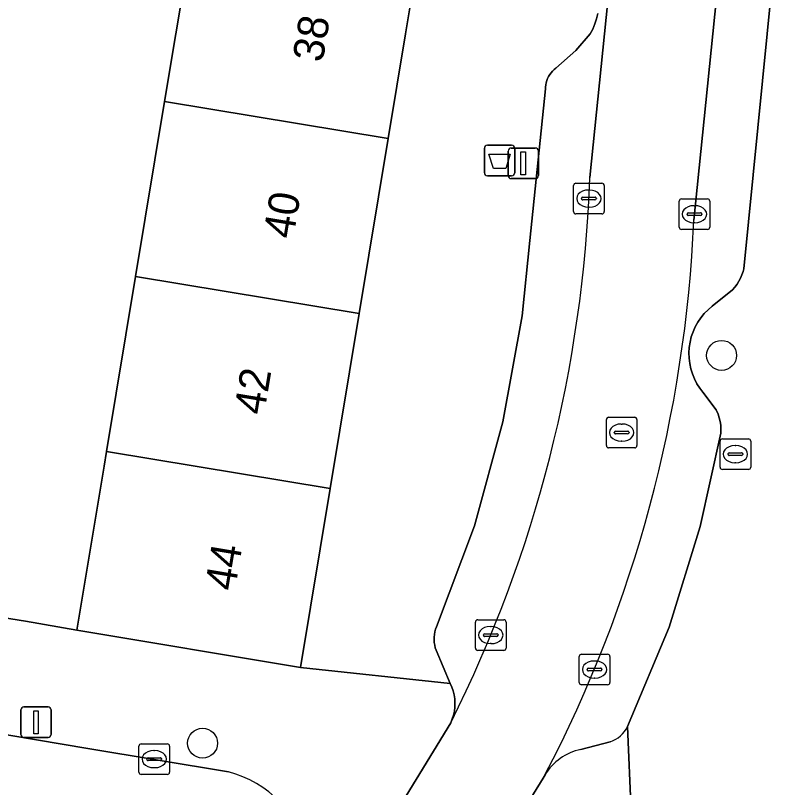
# Model space of a CAD drawing. Extents: x 160856 to 161310, y 384024 to 384878.
# Drawn here: x 161157.14 to 161182.07, y 384475.34 to 384500.6 of the extents above; entities that cross this region are included whole.
import ezdxf

# ---------------------------------------------------------------- set-up
doc = ezdxf.new("R2010")
doc.units = 0
for name, color, linetype in [('IMGEO_Afvalbak', 7, 'Continuous'), ('IMGEO_Boom', 7, 'Continuous'), ('IMGEO_Brandkraan', 7, 'Continuous'), ('IMGEO_Erf', 7, 'Continuous'), ('IMGEO_Kolk', 7, 'Continuous'), ('IMGEO_Lichtmast', 7, 'Continuous'), ('IMGEO_Muur', 7, 'Continuous'), ('IMGEO_Pand', 7, 'Continuous'), ('IMGEO_Pand_nummerreeks', 7, 'Continuous'), ('IMGEO_Parkeervlak_open', 7, 'Continuous'), ('IMGEO_Rijbaan_lokaal_open', 7, 'Continuous'), ('IMGEO_Rioolput', 7, 'Continuous'), ('IMGEO_Voetpad_open', 7, 'Continuous')]:
    doc.layers.add(name, color=color, linetype=linetype)

msp = doc.modelspace()

# ---------------------------------------------------------------- linework, layer by layer
at = {"layer": 'IMGEO_Afvalbak'}
for p, q in [((161172.582, 384496.355), (161173.372, 384496.355)), ((161173.372, 384496.355), (161172.582, 384496.355)), ((161172.482, 384495.455), (161172.482, 384496.255)), ((161172.482, 384496.255), (161172.482, 384495.455)), ((161173.472, 384496.255), (161173.472, 384495.455)), ((161173.472, 384495.455), (161173.472, 384496.255)), ((161173.372, 384495.355), (161172.582, 384495.355)), ((161172.582, 384495.355), (161173.372, 384495.355))]:
    msp.add_line(p, q, dxfattribs=at)
msp.add_lwpolyline([(161172.625, 384496.069), (161173.329, 384496.069), (161173.18, 384495.599), (161172.774, 384495.599), (161172.625, 384496.069)], dxfattribs=at)
for centre, start, end in [((161172.582, 384496.255), 90, 180), ((161172.582, 384496.255), 90, 180), ((161173.372, 384496.255), 0, 90), ((161173.372, 384496.255), 360, 90), ((161172.582, 384495.455), 180, 270), ((161172.582, 384495.455), 180, 270), ((161173.372, 384495.455), 270, 0), ((161173.372, 384495.455), 270, 0)]:
    msp.add_arc(centre, 0.1, start, end, dxfattribs=at)
at = {"layer": 'IMGEO_Boom'}
for centre in [(161180.241, 384489.481), (161163.263, 384476.793)]:
    msp.add_circle(centre, 0.489, dxfattribs=at)
at = {"layer": 'IMGEO_Brandkraan'}
for p, q in [((161180.191, 384485.823), (161180.191, 384486.675)), ((161180.266, 384486.749), (161181.118, 384486.749)), ((161181.192, 384486.675), (161181.192, 384485.823)), ((161180.679, 384486.529), (161180.704, 384486.529)), ((161180.45, 384486.243), (161180.45, 384486.255)), ((161180.888, 384486.206), (161180.49, 384486.206)), ((161180.493, 384486.292), (161180.891, 384486.292)), ((161180.934, 384486.255), (161180.934, 384486.243)), ((161180.702, 384485.969), (161180.677, 384485.969)), ((161181.118, 384485.749), (161180.266, 384485.749))]:
    msp.add_line(p, q, dxfattribs=at)
for points in [[(161180.191, 384485.823), (161180.191, 384486.675)], [(161180.266, 384486.749), (161181.118, 384486.749)], [(161181.192, 384486.675), (161181.192, 384485.823)], [(161181.118, 384485.749), (161180.266, 384485.749)]]:
    msp.add_lwpolyline(points, dxfattribs=at)
for centre, radius, start, end in [((161180.268, 384486.673), 0.0765, 91.552, 178.448), ((161180.268, 384486.673), 0.0765, 91.552, 178.448), ((161181.116, 384486.673), 0.0765, 1.552, 88.448), ((161181.116, 384486.673), 0.0765, 1.552, 88.448), ((161180.49, 384486.252), 0.0403, 85.8775, 175.7526), ((161180.487, 384486.242), 0.0366, 178.938, 274.7102), ((161180.891, 384486.249), 0.043, 264.8664, 352.4533), ((161180.895, 384486.254), 0.0386, 1.7309, 96.639), ((161180.268, 384485.825), 0.0765, 181.552, 268.448), ((161180.268, 384485.825), 0.0765, 181.552, 268.448), ((161181.116, 384485.825), 0.0765, 271.552, 358.448), ((161181.116, 384485.825), 0.0765, 271.552, 358.448)]:
    msp.add_arc(centre, radius, start, end, dxfattribs=at)
for centre, major_axis, ratio, start_param, end_param in [((161180.678, 384486.249), (-0.387, 0.002), 0.722429, 4.712389, 7.853982), ((161180.703, 384486.249), (-0.39, 0.002), 0.717154, 1.570796, 4.712389)]:
    msp.add_ellipse(centre, major_axis=major_axis, ratio=ratio, start_param=start_param, end_param=end_param, dxfattribs=at)
at = {"layer": 'IMGEO_Erf'}
msp.add_lwpolyline([(161144.28, 384482.884), (161157.474, 384480.784), (161159.147, 384480.487), (161160.043, 384485.859), (161160.122, 384486.333), (161161.071, 384492.061), (161162.021, 384497.789), (161162.388, 384500), (161162.971, 384503.516), (161163.921, 384509.244), (161164.87, 384514.972), (161161.357, 384515.554), (161162.307, 384521.282), (161163.276, 384527.128), (161148.815, 384529.545)], dxfattribs=at)
at = {"layer": 'IMGEO_Kolk'}
for p, q in [((161175.4, 384494.185), (161175.4, 384495.037)), ((161175.475, 384495.111), (161176.327, 384495.111)), ((161176.401, 384495.037), (161176.401, 384494.185)), ((161175.888, 384494.891), (161175.913, 384494.891)), ((161175.659, 384494.605), (161175.659, 384494.617)), ((161176.097, 384494.568), (161175.699, 384494.568)), ((161175.702, 384494.654), (161176.1, 384494.654)), ((161176.143, 384494.617), (161176.143, 384494.605)), ((161178.852, 384493.673), (161178.852, 384494.525)), ((161178.927, 384494.599), (161179.779, 384494.599)), ((161179.853, 384494.525), (161179.853, 384493.673)), ((161175.911, 384494.331), (161175.886, 384494.331)), ((161179.34, 384494.379), (161179.365, 384494.379)), ((161176.327, 384494.111), (161175.475, 384494.111)), ((161179.111, 384494.093), (161179.111, 384494.105)), ((161179.549, 384494.056), (161179.151, 384494.056)), ((161179.154, 384494.142), (161179.552, 384494.142)), ((161179.595, 384494.105), (161179.595, 384494.093)), ((161179.363, 384493.819), (161179.338, 384493.819)), ((161179.779, 384493.599), (161178.927, 384493.599)), ((161172.188, 384479.905), (161172.188, 384480.757)), ((161172.263, 384480.831), (161173.115, 384480.831)), ((161172.676, 384480.611), (161172.701, 384480.611)), ((161173.189, 384480.757), (161173.189, 384479.905)), ((161172.49, 384480.374), (161172.888, 384480.374)), ((161172.447, 384480.325), (161172.447, 384480.337)), ((161172.885, 384480.288), (161172.487, 384480.288)), ((161172.931, 384480.337), (161172.931, 384480.325)), ((161172.699, 384480.051), (161172.674, 384480.051)), ((161173.115, 384479.831), (161172.263, 384479.831)), ((161175.585, 384478.777), (161175.585, 384479.629)), ((161175.66, 384479.703), (161176.512, 384479.703)), ((161176.586, 384479.629), (161176.586, 384478.777)), ((161176.073, 384479.483), (161176.098, 384479.483)), ((161175.844, 384479.197), (161175.844, 384479.209)), ((161176.282, 384479.16), (161175.884, 384479.16)), ((161175.887, 384479.246), (161176.285, 384479.246)), ((161176.328, 384479.209), (161176.328, 384479.197)), ((161176.096, 384478.923), (161176.071, 384478.923)), ((161176.512, 384478.703), (161175.66, 384478.703)), ((161161.181, 384475.847), (161161.181, 384476.699)), ((161161.256, 384476.773), (161162.108, 384476.773)), ((161162.182, 384476.699), (161162.182, 384475.847)), ((161161.483, 384476.316), (161161.881, 384476.316)), ((161161.669, 384476.553), (161161.694, 384476.553)), ((161161.44, 384476.267), (161161.44, 384476.279)), ((161161.878, 384476.23), (161161.48, 384476.23)), ((161161.924, 384476.279), (161161.924, 384476.267)), ((161161.692, 384475.993), (161161.667, 384475.993)), ((161162.108, 384475.773), (161161.256, 384475.773))]:
    msp.add_line(p, q, dxfattribs=at)
for points in [[(161175.4, 384494.185), (161175.4, 384495.037)], [(161175.475, 384495.111), (161176.327, 384495.111)], [(161176.401, 384495.037), (161176.401, 384494.185)], [(161178.852, 384493.673), (161178.852, 384494.525)], [(161178.927, 384494.599), (161179.779, 384494.599)], [(161179.853, 384494.525), (161179.853, 384493.673)], [(161176.327, 384494.111), (161175.475, 384494.111)], [(161179.779, 384493.599), (161178.927, 384493.599)], [(161172.188, 384479.905), (161172.188, 384480.757)], [(161172.263, 384480.831), (161173.115, 384480.831)], [(161173.189, 384480.757), (161173.189, 384479.905)], [(161173.115, 384479.831), (161172.263, 384479.831)], [(161175.585, 384478.777), (161175.585, 384479.629)], [(161175.66, 384479.703), (161176.512, 384479.703)], [(161176.586, 384479.629), (161176.586, 384478.777)], [(161176.512, 384478.703), (161175.66, 384478.703)], [(161161.181, 384475.847), (161161.181, 384476.699)], [(161161.256, 384476.773), (161162.108, 384476.773)], [(161162.182, 384476.699), (161162.182, 384475.847)], [(161162.108, 384475.773), (161161.256, 384475.773)]]:
    msp.add_lwpolyline(points, dxfattribs=at)
for centre, radius, start, end in [((161175.477, 384495.035), 0.0765, 91.552, 178.448), ((161175.477, 384495.035), 0.0765, 91.552, 178.448), ((161176.325, 384495.035), 0.0765, 1.552, 88.448), ((161176.325, 384495.035), 0.0765, 1.552, 88.448), ((161175.699, 384494.614), 0.0403, 85.8775, 175.7526), ((161175.696, 384494.604), 0.0366, 178.938, 274.7102), ((161176.1, 384494.611), 0.043, 264.8664, 352.4533), ((161176.104, 384494.616), 0.0386, 1.7309, 96.639), ((161178.929, 384494.523), 0.0765, 91.552, 178.448), ((161178.929, 384494.523), 0.0765, 91.552, 178.448), ((161179.777, 384494.523), 0.0765, 1.552, 88.448), ((161179.777, 384494.523), 0.0765, 1.552, 88.448), ((161175.477, 384494.187), 0.0765, 181.552, 268.448), ((161175.477, 384494.187), 0.0765, 181.552, 268.448), ((161176.325, 384494.187), 0.0765, 271.552, 358.448), ((161176.325, 384494.187), 0.0765, 271.552, 358.448), ((161179.151, 384494.102), 0.0403, 85.8775, 175.7526), ((161179.148, 384494.092), 0.0366, 178.938, 274.7102), ((161179.552, 384494.099), 0.043, 264.8664, 352.4533), ((161179.556, 384494.104), 0.0386, 1.7309, 96.639), ((161178.929, 384493.675), 0.0765, 181.552, 268.448), ((161178.929, 384493.675), 0.0765, 181.552, 268.448), ((161179.777, 384493.675), 0.0765, 271.552, 358.448), ((161179.777, 384493.675), 0.0765, 271.552, 358.448), ((161172.265, 384480.755), 0.0765, 91.552, 178.448), ((161172.265, 384480.755), 0.0765, 91.552, 178.448), ((161173.113, 384480.755), 0.0765, 1.552, 88.448), ((161173.113, 384480.755), 0.0765, 1.552, 88.448), ((161172.487, 384480.334), 0.0403, 85.8775, 175.7526), ((161172.892, 384480.336), 0.0386, 1.7309, 96.639), ((161172.484, 384480.324), 0.0366, 178.938, 274.7102), ((161172.888, 384480.331), 0.043, 264.8664, 352.4533), ((161172.265, 384479.907), 0.0765, 181.552, 268.448), ((161172.265, 384479.907), 0.0765, 181.552, 268.448), ((161173.113, 384479.907), 0.0765, 271.552, 358.448), ((161173.113, 384479.907), 0.0765, 271.552, 358.448), ((161175.662, 384479.627), 0.0765, 91.552, 178.448), ((161175.662, 384479.627), 0.0765, 91.552, 178.448), ((161176.51, 384479.627), 0.0765, 1.552, 88.448), ((161176.51, 384479.627), 0.0765, 1.552, 88.448), ((161175.884, 384479.206), 0.0403, 85.8775, 175.7526), ((161175.881, 384479.196), 0.0366, 178.938, 274.7102), ((161176.285, 384479.203), 0.043, 264.8664, 352.4533), ((161176.289, 384479.208), 0.0386, 1.7309, 96.639), ((161175.662, 384478.779), 0.0765, 181.552, 268.448), ((161175.662, 384478.779), 0.0765, 181.552, 268.448), ((161176.51, 384478.779), 0.0765, 271.552, 358.448), ((161176.51, 384478.779), 0.0765, 271.552, 358.448), ((161161.258, 384476.697), 0.0765, 91.552, 178.448), ((161161.258, 384476.697), 0.0765, 91.552, 178.448), ((161162.106, 384476.697), 0.0765, 1.552, 88.448), ((161162.106, 384476.697), 0.0765, 1.552, 88.448), ((161161.48, 384476.276), 0.0403, 85.8775, 175.7526), ((161161.885, 384476.278), 0.0386, 1.7309, 96.639), ((161161.477, 384476.266), 0.0366, 178.938, 274.7102), ((161161.881, 384476.273), 0.043, 264.8664, 352.4533), ((161161.258, 384475.849), 0.0765, 181.552, 268.448), ((161161.258, 384475.849), 0.0765, 181.552, 268.448), ((161162.106, 384475.849), 0.0765, 271.552, 358.448), ((161162.106, 384475.849), 0.0765, 271.552, 358.448)]:
    msp.add_arc(centre, radius, start, end, dxfattribs=at)
for centre, major_axis, ratio, start_param, end_param in [((161175.887, 384494.611), (-0.387, 0.002), 0.722429, 4.712389, 7.853982), ((161175.912, 384494.611), (-0.39, 0.002), 0.717154, 1.570796, 4.712389), ((161179.339, 384494.099), (-0.387, 0.002), 0.722429, 4.712389, 7.853982), ((161179.364, 384494.099), (-0.39, 0.002), 0.717154, 1.570796, 4.712389), ((161172.675, 384480.331), (-0.387, 0.002), 0.722429, 4.712389, 7.853982), ((161172.7, 384480.331), (-0.39, 0.002), 0.717154, 1.570796, 4.712389), ((161176.072, 384479.203), (-0.387, 0.002), 0.722429, 4.712389, 7.853982), ((161176.097, 384479.203), (-0.39, 0.002), 0.717154, 1.570796, 4.712389), ((161161.668, 384476.273), (-0.387, 0.002), 0.722429, 4.712389, 7.853982), ((161161.693, 384476.273), (-0.39, 0.002), 0.717154, 1.570796, 4.712389)]:
    msp.add_ellipse(centre, major_axis=major_axis, ratio=ratio, start_param=start_param, end_param=end_param, dxfattribs=at)
at = {"layer": 'IMGEO_Lichtmast'}
for p, q in [((161173.357, 384496.265), (161174.147, 384496.265)), ((161174.147, 384496.265), (161173.357, 384496.265)), ((161173.257, 384495.365), (161173.257, 384496.165)), ((161173.257, 384496.165), (161173.257, 384495.365)), ((161174.247, 384496.165), (161174.247, 384495.365)), ((161174.247, 384495.365), (161174.247, 384496.165)), ((161174.147, 384495.265), (161173.357, 384495.265)), ((161173.357, 384495.265), (161174.147, 384495.265)), ((161157.319, 384477.08), (161157.319, 384477.88)), ((161157.319, 384477.88), (161157.319, 384477.08)), ((161157.419, 384477.98), (161158.209, 384477.98)), ((161158.209, 384477.98), (161157.419, 384477.98)), ((161158.309, 384477.88), (161158.309, 384477.08)), ((161158.309, 384477.08), (161158.309, 384477.88)), ((161158.209, 384476.98), (161157.419, 384476.98)), ((161157.419, 384476.98), (161158.209, 384476.98))]:
    msp.add_line(p, q, dxfattribs=at)
for points in [[(161173.677, 384496.14), (161173.827, 384496.14), (161173.827, 384495.39), (161173.677, 384495.39), (161173.677, 384496.14)], [(161157.739, 384477.855), (161157.889, 384477.855), (161157.889, 384477.105), (161157.739, 384477.105), (161157.739, 384477.855)]]:
    msp.add_lwpolyline(points, dxfattribs=at)
for centre, start, end in [((161173.357, 384496.165), 90, 180), ((161173.357, 384496.165), 90, 180), ((161174.147, 384496.165), 0, 90), ((161174.147, 384496.165), 360, 90), ((161173.357, 384495.365), 180, 270), ((161173.357, 384495.365), 180, 270), ((161174.147, 384495.365), 270, 0), ((161174.147, 384495.365), 270, 0), ((161157.419, 384477.88), 90, 180), ((161157.419, 384477.88), 90, 180), ((161158.209, 384477.88), 0, 90), ((161158.209, 384477.88), 360, 90), ((161157.419, 384477.08), 180, 270), ((161157.419, 384477.08), 180, 270), ((161158.209, 384477.08), 270, 0), ((161158.209, 384477.08), 270, 0)]:
    msp.add_arc(centre, 0.1, start, end, dxfattribs=at)
at = {"layer": 'IMGEO_Muur'}
msp.add_lwpolyline([(161157.474, 384480.784), (161159.147, 384480.487)], dxfattribs=at)
at = {"layer": 'IMGEO_Pand'}
for points in [[(161170.28, 384502.304), (161162.971, 384503.516), (161162.388, 384500), (161162.021, 384497.789), (161169.331, 384496.577), (161169.898, 384500)], [(161161.071, 384492.061), (161168.381, 384490.849), (161169.331, 384496.577), (161162.021, 384497.789)], [(161160.122, 384486.333), (161167.431, 384485.121), (161168.381, 384490.849), (161161.071, 384492.061)], [(161160.122, 384486.333), (161160.043, 384485.859), (161159.147, 384480.487), (161166.462, 384479.274), (161167.431, 384485.121)]]:
    msp.add_lwpolyline(points, close=True, dxfattribs=at)
at = {"layer": 'IMGEO_Parkeervlak_open'}
for points in [[(161175.931, 384495.301), (161176.411, 384500), (161178.506, 384520.519)], [(161182.004, 384520.149), (161179.952, 384500), (161179.332, 384493.905)], [(161181.727, 384500), (161183.508, 384517.918)], [(161176.189, 384500.669), (161176.15, 384500.494), (161176.096, 384500.324), (161176.026, 384500.158), (161175.942, 384500), (161175.471, 384499.455), (161174.821, 384498.874), (161174.764, 384498.829), (161174.711, 384498.779), (161174.663, 384498.725), (161174.619, 384498.667), (161174.582, 384498.605), (161174.55, 384498.54), (161174.523, 384498.472), (161174.503, 384498.402), (161174.49, 384498.331), (161174.482, 384498.259), (161174.481, 384498.204), (161173.966, 384493.244), (161173.713, 384490.78), (161173.087, 384487.308), (161172.153, 384483.906), (161170.919, 384480.601), (161170.887, 384480.52), (161170.862, 384480.436), (161170.845, 384480.35), (161170.836, 384480.263), (161170.834, 384480.175), (161170.841, 384480.088), (161170.855, 384480.001), (161170.876, 384479.916), (161170.906, 384479.834), (161171.365, 384478.743), (161171.416, 384478.628), (161171.459, 384478.502), (161171.49, 384478.373), (161171.51, 384478.242), (161171.518, 384478.11), (161171.514, 384477.977), (161171.498, 384477.845), (161171.471, 384477.715), (161171.432, 384477.588), (161171.382, 384477.465)], [(161177.165, 384477.339), (161178.523, 384480.593), (161179.543, 384483.883), (161180.211, 384486.94), (161180.216, 384487.067), (161180.211, 384487.193), (161180.193, 384487.319), (161180.165, 384487.442), (161180.126, 384487.563), (161180.076, 384487.679), (161180.064, 384487.704), (161179.625, 384488.277), (161179.528, 384488.404), (161179.433, 384488.553), (161179.353, 384488.71), (161179.286, 384488.873), (161179.234, 384489.041), (161179.198, 384489.213), (161179.177, 384489.388), (161179.172, 384489.565), (161179.182, 384489.74), (161179.208, 384489.915), (161179.25, 384490.086), (161179.307, 384490.253), (161179.378, 384490.414), (161179.464, 384490.568), (161179.563, 384490.714), (161179.675, 384490.85), (161179.798, 384490.976), (161179.932, 384491.09), (161180.594, 384491.63), (161180.674, 384491.715), (161180.745, 384491.807), (161180.808, 384491.905), (161180.863, 384492.008), (161180.907, 384492.115), (161180.942, 384492.226), (161180.963, 384492.317), (161181.727, 384500)], [(161175.635, 384476.588), (161176.598, 384476.842)]]:
    msp.add_lwpolyline(points, dxfattribs=at)
for centre, radius, start, end in [((161132.828, 384496.796), 43.128, 333.3705, 358.0135), ((161136.163, 384495.756), 43.208, 332.4265, 357.5441), ((161176.315, 384477.737), 0.938, 287.5418, 334.9301), ((161176.001, 384474.833), 1.793, 101.7764, 149.0115)]:
    msp.add_arc(centre, radius, start, end, dxfattribs=at)
at = {"layer": 'IMGEO_Rijbaan_lokaal_open'}
for points in [[(161179.952, 384500), (161182.004, 384520.149), (161178.506, 384520.519), (161176.411, 384500), (161175.931, 384495.301)], [(161179.332, 384493.905), (161179.952, 384500)], [(161164.111, 384475.857), (161159.505, 384476.619), (161149.357, 384478.328)], [(161171.382, 384477.465), (161169.685, 384474.679), (161172.646, 384472.807), (161174.408, 384475.649), (161174.464, 384475.756)]]:
    msp.add_lwpolyline(points, dxfattribs=at)
for centre, radius, start, end in [((161132.828, 384496.796), 43.128, 333.3705, 358.0135), ((161136.163, 384495.756), 43.208, 332.4265, 357.5441), ((161163.189, 384472.382), 3.595, 12.4754, 75.1404)]:
    msp.add_arc(centre, radius, start, end, dxfattribs=at)
at = {"layer": 'IMGEO_Rioolput'}
for p, q in [((161176.545, 384487.456), (161177.397, 384487.456)), ((161176.47, 384486.53), (161176.47, 384487.382)), ((161176.958, 384487.236), (161176.983, 384487.236)), ((161177.471, 384487.382), (161177.471, 384486.53)), ((161176.729, 384486.95), (161176.729, 384486.962)), ((161176.772, 384486.999), (161177.17, 384486.999)), ((161177.213, 384486.962), (161177.213, 384486.95)), ((161177.167, 384486.913), (161176.769, 384486.913)), ((161176.981, 384486.676), (161176.956, 384486.676)), ((161177.397, 384486.456), (161176.545, 384486.456))]:
    msp.add_line(p, q, dxfattribs=at)
for points in [[(161176.545, 384487.456), (161177.397, 384487.456)], [(161176.47, 384486.53), (161176.47, 384487.382)], [(161177.471, 384487.382), (161177.471, 384486.53)], [(161177.397, 384486.456), (161176.545, 384486.456)]]:
    msp.add_lwpolyline(points, dxfattribs=at)
for centre, radius, start, end in [((161176.547, 384487.38), 0.0765, 91.552, 178.448), ((161176.547, 384487.38), 0.0765, 91.552, 178.448), ((161177.395, 384487.38), 0.0765, 1.552, 88.448), ((161177.395, 384487.38), 0.0765, 1.552, 88.448), ((161176.769, 384486.959), 0.0403, 85.8775, 175.7526), ((161176.766, 384486.949), 0.0366, 178.938, 274.7102), ((161177.17, 384486.956), 0.043, 264.8664, 352.4533), ((161177.174, 384486.961), 0.0386, 1.7309, 96.639), ((161176.547, 384486.532), 0.0765, 181.552, 268.448), ((161176.547, 384486.532), 0.0765, 181.552, 268.448), ((161177.395, 384486.532), 0.0765, 271.552, 358.448), ((161177.395, 384486.532), 0.0765, 271.552, 358.448)]:
    msp.add_arc(centre, radius, start, end, dxfattribs=at)
for centre, major_axis, ratio, start_param, end_param in [((161176.957, 384486.956), (-0.387, 0.002), 0.722429, 4.712389, 7.853982), ((161176.982, 384486.956), (-0.39, 0.002), 0.717154, 1.570796, 4.712389)]:
    msp.add_ellipse(centre, major_axis=major_axis, ratio=ratio, start_param=start_param, end_param=end_param, dxfattribs=at)
at = {"layer": 'IMGEO_Voetpad_open'}
for points in [[(161183.508, 384517.918), (161181.727, 384500), (161180.963, 384492.317), (161180.942, 384492.226), (161180.907, 384492.115), (161180.863, 384492.008), (161180.808, 384491.905), (161180.745, 384491.807), (161180.674, 384491.715), (161180.594, 384491.63), (161179.932, 384491.09), (161179.798, 384490.976), (161179.675, 384490.85), (161179.563, 384490.714), (161179.464, 384490.568), (161179.378, 384490.414), (161179.307, 384490.253), (161179.25, 384490.086), (161179.208, 384489.915), (161179.182, 384489.74), (161179.172, 384489.565), (161179.177, 384489.388), (161179.198, 384489.213), (161179.234, 384489.041), (161179.286, 384488.873), (161179.353, 384488.71), (161179.433, 384488.553), (161179.528, 384488.404), (161179.625, 384488.277), (161180.064, 384487.704), (161180.076, 384487.679), (161180.126, 384487.563), (161180.165, 384487.442), (161180.193, 384487.319), (161180.211, 384487.193), (161180.216, 384487.067), (161180.211, 384486.94), (161179.543, 384483.883), (161178.523, 384480.593), (161177.165, 384477.339), (161177.404, 384471.762)], [(161170.28, 384502.304), (161169.898, 384500), (161169.331, 384496.577), (161168.381, 384490.849), (161167.431, 384485.121), (161166.462, 384479.274), (161171.365, 384478.743), (161170.906, 384479.834), (161170.876, 384479.916), (161170.855, 384480.001), (161170.841, 384480.088), (161170.834, 384480.175), (161170.836, 384480.263), (161170.845, 384480.35), (161170.862, 384480.436), (161170.887, 384480.52), (161170.919, 384480.601), (161172.153, 384483.906), (161173.087, 384487.308), (161173.713, 384490.78), (161173.966, 384493.244), (161174.481, 384498.204), (161174.482, 384498.259), (161174.49, 384498.331), (161174.503, 384498.402), (161174.523, 384498.472), (161174.55, 384498.54), (161174.582, 384498.605), (161174.619, 384498.667), (161174.663, 384498.725), (161174.711, 384498.779), (161174.764, 384498.829), (161174.821, 384498.874), (161175.471, 384499.455), (161175.942, 384500), (161176.026, 384500.158), (161176.096, 384500.324), (161176.15, 384500.494), (161176.189, 384500.669)], [(161166.462, 384479.274), (161159.147, 384480.487), (161157.474, 384480.784), (161144.28, 384482.884)], [(161167.841, 384471.754), (161169.685, 384474.679), (161171.382, 384477.465), (161171.432, 384477.588), (161171.471, 384477.715), (161171.498, 384477.845), (161171.514, 384477.977), (161171.518, 384478.11), (161171.51, 384478.242), (161171.49, 384478.373), (161171.459, 384478.502), (161171.416, 384478.628), (161171.365, 384478.743), (161166.462, 384479.274)], [(161149.357, 384478.328), (161159.505, 384476.619), (161164.111, 384475.857)], [(161177.404, 384471.762), (161177.165, 384477.339)], [(161176.598, 384476.842), (161175.635, 384476.588)], [(161174.464, 384475.756), (161174.408, 384475.649), (161172.646, 384472.807), (161170.845, 384469.886), (161167.25, 384464.077)]]:
    msp.add_lwpolyline(points, dxfattribs=at)
for centre, radius, start, end in [((161176.315, 384477.737), 0.938, 287.5418, 334.9301), ((161176.001, 384474.833), 1.793, 101.7764, 149.0115), ((161163.189, 384472.382), 3.595, 12.4754, 75.1404)]:
    msp.add_arc(centre, radius, start, end, dxfattribs=at)

# ---------------------------------------------------------------- texts
at = {"layer": 'IMGEO_Pand_nummerreeks'}
for s, rotation, p in [('38', 80.5912, (161167.186, 384499.041)), ('40', 80.5857, (161166.228, 384493.267)), ('42', 80.5857, (161165.272, 384487.505)), ('44', 80.5857, (161164.318, 384481.749))]:
    msp.add_text(s, height=1, rotation=rotation, dxfattribs=at).set_placement(p)

doc.saveas('drawing.dxf')
